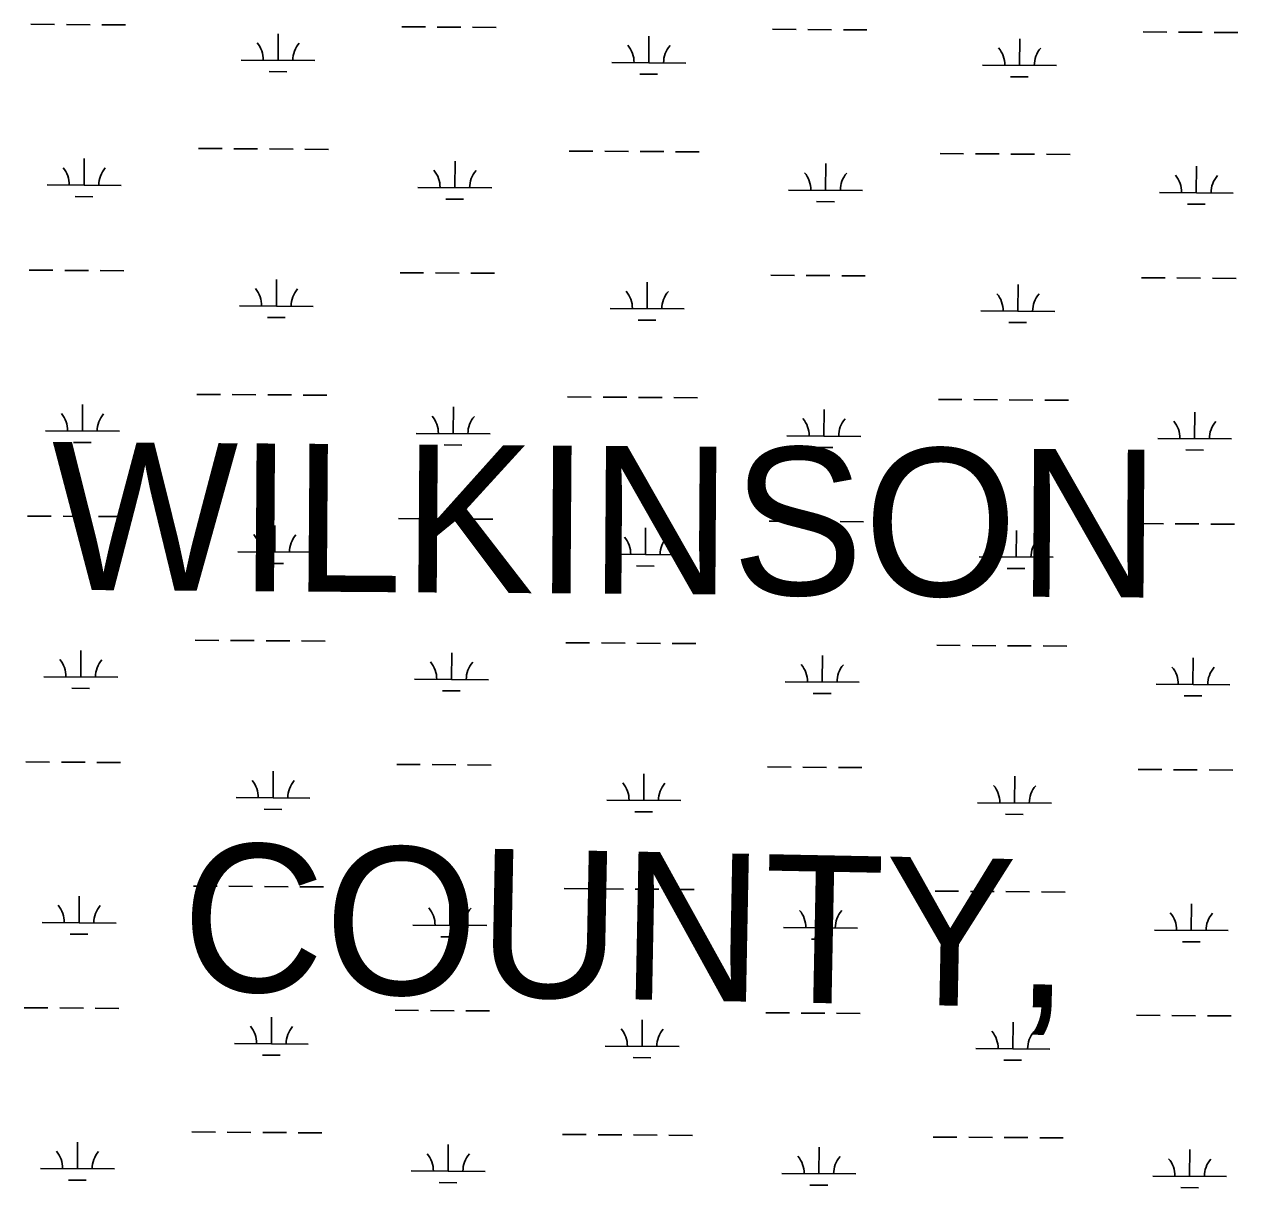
# Model space of a CAD drawing. Extents: x 3172231 to 3210228, y 940198 to 965780.
# Drawn here: x 3199236 to 3200878, y 953151 to 954725 of the extents above; entities that cross this region are included whole.
import ezdxf

# ---------------------------------------------------------------- set-up
doc = ezdxf.new("R2010")
doc.units = 0
doc.layers.add('V-TOPO-GNAM-IDEN', color=7, linetype='Continuous')
doc.layers.add('V-WETL-SWMP', color=7, linetype='Continuous')

msp = doc.modelspace()

# ---------------------------------------------------------------- linework, layer by layer
at = {"layer": 'V-WETL-SWMP'}
for p, q in [((3199244.659, 954724.915), (3199276.658, 954724.698)), ((3199292.658, 954724.589), (3199324.657, 954724.371)), ((3199340.657, 954724.262), (3199372.656, 954724.044)), ((3199746.555, 954721.499), (3199778.555, 954721.281)), ((3199794.554, 954721.172), (3199826.554, 954720.954)), ((3199842.553, 954720.845), (3199874.552, 954720.628)), ((3200248.452, 954718.082), (3200280.451, 954717.865)), ((3200296.451, 954717.756), (3200328.45, 954717.538)), ((3200344.45, 954717.429), (3200376.449, 954717.211)), ((3200750.348, 954714.666), (3200782.347, 954714.448)), ((3200798.347, 954714.339), (3200830.346, 954714.121)), ((3200846.346, 954714.013), (3200878.345, 954713.795)), ((3199579.179, 954676.207), (3199579.424, 954712.206)), ((3200081.076, 954672.791), (3200081.321, 954708.79)), ((3200582.972, 954669.374), (3200583.217, 954705.373)), ((3199529.18, 954676.548), (3199629.178, 954675.867)), ((3200031.077, 954673.131), (3200131.074, 954672.45)), ((3200532.973, 954669.715), (3200632.971, 954669.034)), ((3199567.074, 954660.858), (3199591.074, 954660.695)), ((3200068.971, 954657.442), (3200092.97, 954657.278)), ((3200570.867, 954654.025), (3200594.867, 954653.862)), ((3199471.52, 954556.866), (3199503.52, 954556.648)), ((3199519.519, 954556.54), (3199551.519, 954556.322)), ((3199567.518, 954556.213), (3199599.517, 954555.995)), ((3199615.517, 954555.886), (3199647.516, 954555.668)), ((3199973.417, 954553.45), (3200005.416, 954553.232)), ((3200021.416, 954553.123), (3200053.415, 954552.905)), ((3200069.415, 954552.796), (3200101.414, 954552.579)), ((3200117.413, 954552.47), (3200149.413, 954552.252)), ((3200475.313, 954550.033), (3200507.312, 954549.815)), ((3200523.312, 954549.707), (3200555.311, 954549.489)), ((3200571.311, 954549.38), (3200603.31, 954549.162)), ((3199316.587, 954507.178), (3199316.832, 954543.177)), ((3199818.483, 954503.761), (3199818.728, 954539.76)), ((3200320.379, 954500.345), (3200320.624, 954536.344)), ((3200619.31, 954549.053), (3200651.309, 954548.835)), ((3200822.276, 954496.928), (3200822.521, 954532.927)), ((3199266.588, 954507.518), (3199366.585, 954506.837)), ((3199768.484, 954504.102), (3199868.482, 954503.421)), ((3200270.38, 954500.685), (3200370.378, 954500.004)), ((3199304.482, 954491.829), (3199328.481, 954491.665)), ((3199806.378, 954488.412), (3199830.378, 954488.249)), ((3200308.275, 954484.996), (3200332.274, 954484.832)), ((3200772.277, 954497.269), (3200872.275, 954496.588)), ((3200810.171, 954481.579), (3200834.17, 954481.416)), ((3199242.395, 954392.248), (3199274.394, 954392.03)), ((3199290.393, 954391.921), (3199322.393, 954391.704)), ((3199338.392, 954391.595), (3199370.392, 954391.377)), ((3199744.291, 954388.832), (3199776.29, 954388.614)), ((3199792.29, 954388.505), (3199824.289, 954388.287)), ((3199840.289, 954388.178), (3199872.288, 954387.96)), ((3200246.187, 954385.415), (3200278.187, 954385.197)), ((3199576.915, 954343.54), (3199577.16, 954379.539)), ((3200078.811, 954340.123), (3200079.056, 954376.123)), ((3200294.186, 954385.088), (3200326.185, 954384.871)), ((3200342.185, 954384.762), (3200374.184, 954384.544)), ((3200580.707, 954336.707), (3200580.953, 954372.706)), ((3200748.084, 954381.999), (3200780.083, 954381.781)), ((3200796.083, 954381.672), (3200828.082, 954381.454)), ((3200844.081, 954381.345), (3200876.081, 954381.127)), ((3199526.916, 954343.88), (3199626.914, 954343.2)), ((3200028.812, 954340.464), (3200128.81, 954339.783)), ((3200530.709, 954337.047), (3200630.706, 954336.367)), ((3199564.81, 954328.191), (3199588.809, 954328.028)), ((3200066.706, 954324.774), (3200090.706, 954324.611)), ((3200568.603, 954321.358), (3200592.602, 954321.195)), ((3199469.256, 954224.199), (3199501.255, 954223.981)), ((3199517.255, 954223.872), (3199549.254, 954223.654)), ((3199565.254, 954223.546), (3199597.253, 954223.328)), ((3199613.253, 954223.219), (3199645.252, 954223.001)), ((3199314.322, 954174.51), (3199314.567, 954210.51)), ((3199816.218, 954171.094), (3199816.463, 954207.093)), ((3199971.152, 954220.783), (3200003.152, 954220.565)), ((3200019.151, 954220.456), (3200051.15, 954220.238)), ((3200067.15, 954220.129), (3200099.149, 954219.911)), ((3200115.149, 954219.802), (3200147.148, 954219.584)), ((3200473.049, 954217.366), (3200505.048, 954217.148)), ((3200521.048, 954217.039), (3200553.047, 954216.821)), ((3200569.046, 954216.713), (3200601.046, 954216.495)), ((3200617.045, 954216.386), (3200649.045, 954216.168)), ((3200318.115, 954167.678), (3200318.36, 954203.677)), ((3200820.011, 954164.261), (3200820.256, 954200.26)), ((3199264.323, 954174.851), (3199364.321, 954174.17)), ((3199302.217, 954159.162), (3199326.217, 954158.998)), ((3199766.22, 954171.434), (3199866.217, 954170.754)), ((3199804.114, 954155.745), (3199828.113, 954155.582)), ((3200268.116, 954168.018), (3200368.114, 954167.337)), ((3200770.012, 954164.601), (3200870.01, 954163.921)), ((3200306.01, 954152.329), (3200330.009, 954152.165)), ((3200807.906, 954148.912), (3200831.906, 954148.749)), ((3199240.13, 954059.581), (3199272.129, 954059.363)), ((3199288.129, 954059.254), (3199320.128, 954059.036)), ((3199336.128, 954058.927), (3199368.127, 954058.71)), ((3199574.65, 954010.873), (3199574.895, 954046.872)), ((3199742.026, 954056.164), (3199774.026, 954055.947)), ((3199790.025, 954055.838), (3199822.025, 954055.62)), ((3199838.024, 954055.511), (3199870.023, 954055.293)), ((3200076.547, 954007.456), (3200076.792, 954043.455)), ((3200243.923, 954052.748), (3200275.922, 954052.53)), ((3200291.922, 954052.421), (3200323.921, 954052.203)), ((3200339.921, 954052.094), (3200371.92, 954051.877)), ((3200745.819, 954049.331), (3200777.818, 954049.114)), ((3200793.818, 954049.005), (3200825.817, 954048.787)), ((3200841.817, 954048.678), (3200873.816, 954048.46)), ((3200578.443, 954004.04), (3200578.688, 954040.039)), ((3199524.651, 954011.213), (3199624.649, 954010.532)), ((3200026.548, 954007.796), (3200126.545, 954007.116)), ((3199562.545, 953995.524), (3199586.545, 953995.36)), ((3200064.442, 953992.107), (3200088.441, 953991.944)), ((3200528.444, 954004.38), (3200628.442, 954003.699)), ((3200566.338, 953988.691), (3200590.338, 953988.527)), ((3199312.058, 953841.843), (3199312.303, 953877.842)), ((3199466.991, 953891.532), (3199498.991, 953891.314)), ((3199514.99, 953891.205), (3199546.99, 953890.987)), ((3199562.989, 953890.878), (3199594.988, 953890.66)), ((3199610.988, 953890.551), (3199642.987, 953890.334)), ((3199968.888, 953888.115), (3200000.887, 953887.897)), ((3200016.887, 953887.788), (3200048.886, 953887.571)), ((3200064.886, 953887.462), (3200096.885, 953887.244)), ((3200112.884, 953887.135), (3200144.884, 953886.917)), ((3200470.784, 953884.699), (3200502.783, 953884.481)), ((3200518.783, 953884.372), (3200550.782, 953884.154)), ((3200566.782, 953884.045), (3200598.781, 953883.827)), ((3200614.781, 953883.719), (3200646.78, 953883.501)), ((3199813.954, 953838.427), (3199814.199, 953874.426)), ((3200315.85, 953835.01), (3200316.095, 953871.009)), ((3200817.747, 953831.594), (3200817.992, 953867.593)), ((3199262.059, 953842.184), (3199362.056, 953841.503)), ((3199763.955, 953838.767), (3199863.953, 953838.086)), ((3200265.851, 953835.351), (3200365.849, 953834.67)), ((3200767.748, 953831.934), (3200867.746, 953831.253)), ((3199299.953, 953826.494), (3199323.952, 953826.331)), ((3199801.849, 953823.078), (3199825.849, 953822.914)), ((3200303.746, 953819.661), (3200327.745, 953819.498)), ((3200805.642, 953816.245), (3200829.641, 953816.081)), ((3199237.866, 953726.914), (3199269.865, 953726.696)), ((3199285.864, 953726.587), (3199317.864, 953726.369)), ((3199333.863, 953726.26), (3199365.863, 953726.042)), ((3199572.386, 953678.205), (3199572.631, 953714.204)), ((3199739.762, 953723.497), (3199771.761, 953723.279)), ((3199787.761, 953723.17), (3199819.76, 953722.952)), ((3199835.76, 953722.844), (3199867.759, 953722.626)), ((3200241.658, 953720.081), (3200273.658, 953719.863)), ((3200289.657, 953719.754), (3200321.656, 953719.536)), ((3200337.656, 953719.427), (3200369.655, 953719.209)), ((3200743.555, 953716.664), (3200775.554, 953716.446)), ((3200791.554, 953716.337), (3200823.553, 953716.12)), ((3200839.552, 953716.011), (3200871.552, 953715.793)), ((3200074.282, 953674.789), (3200074.527, 953710.788)), ((3200576.178, 953671.372), (3200576.424, 953707.372)), ((3199522.387, 953678.546), (3199622.385, 953677.865)), ((3199560.281, 953662.856), (3199584.28, 953662.693)), ((3200024.283, 953675.129), (3200124.281, 953674.449)), ((3200526.18, 953671.713), (3200626.177, 953671.032)), ((3200062.177, 953659.44), (3200086.177, 953659.277)), ((3200564.074, 953656.023), (3200588.073, 953655.86)), ((3199464.727, 953558.864), (3199496.726, 953558.647)), ((3199512.726, 953558.538), (3199544.725, 953558.32)), ((3199560.725, 953558.211), (3199592.724, 953557.993)), ((3199608.724, 953557.884), (3199640.723, 953557.666)), ((3199966.623, 953555.448), (3199998.622, 953555.23)), ((3200014.622, 953555.121), (3200046.621, 953554.903)), ((3200062.621, 953554.794), (3200094.62, 953554.577)), ((3200110.62, 953554.468), (3200142.619, 953554.25)), ((3200468.52, 953552.031), (3200500.519, 953551.814)), ((3200516.518, 953551.705), (3200548.518, 953551.487)), ((3200564.517, 953551.378), (3200596.517, 953551.16)), ((3200612.516, 953551.051), (3200644.516, 953550.833)), ((3199309.793, 953509.176), (3199310.038, 953545.175)), ((3199811.689, 953505.759), (3199811.934, 953541.759)), ((3200313.586, 953502.343), (3200313.831, 953538.342)), ((3200815.482, 953498.926), (3200815.727, 953534.926)), ((3199259.794, 953509.516), (3199359.792, 953508.836)), ((3199761.691, 953506.1), (3199861.688, 953505.419)), ((3200263.587, 953502.683), (3200363.585, 953502.003)), ((3200765.483, 953499.267), (3200865.481, 953498.586)), ((3199297.688, 953493.827), (3199321.688, 953493.664)), ((3199799.585, 953490.41), (3199823.584, 953490.247)), ((3200301.481, 953486.994), (3200325.48, 953486.831)), ((3200803.377, 953483.577), (3200827.377, 953483.414)), ((3199235.601, 953394.246), (3199267.6, 953394.028)), ((3199283.6, 953393.92), (3199315.599, 953393.702)), ((3199331.599, 953393.593), (3199363.598, 953393.375)), ((3199737.497, 953390.83), (3199769.497, 953390.612)), ((3199785.496, 953390.503), (3199817.496, 953390.285)), ((3199833.495, 953390.176), (3199865.494, 953389.958)), ((3200239.394, 953387.413), (3200271.393, 953387.195)), ((3200287.393, 953387.087), (3200319.392, 953386.869)), ((3200335.392, 953386.76), (3200367.391, 953386.542)), ((3200741.29, 953383.997), (3200773.289, 953383.779)), ((3200789.289, 953383.67), (3200821.288, 953383.452)), ((3200837.288, 953383.343), (3200869.287, 953383.126)), ((3199570.121, 953345.538), (3199570.366, 953381.537)), ((3200072.018, 953342.122), (3200072.263, 953378.121)), ((3200573.914, 953338.705), (3200574.159, 953374.704)), ((3199520.122, 953345.878), (3199620.12, 953345.198)), ((3200022.019, 953342.462), (3200122.016, 953341.781)), ((3200523.915, 953339.045), (3200623.913, 953338.365)), ((3199558.016, 953330.189), (3199582.016, 953330.026)), ((3200059.913, 953326.773), (3200083.912, 953326.609)), ((3200561.809, 953323.356), (3200585.809, 953323.193)), ((3199462.462, 953226.197), (3199494.462, 953225.979)), ((3199510.461, 953225.87), (3199542.46, 953225.653)), ((3199558.46, 953225.544), (3199590.459, 953225.326)), ((3199606.459, 953225.217), (3199638.458, 953224.999)), ((3199964.359, 953222.781), (3199996.358, 953222.563)), ((3200012.358, 953222.454), (3200044.357, 953222.236)), ((3200060.356, 953222.127), (3200092.356, 953221.909)), ((3200108.355, 953221.8), (3200140.355, 953221.583)), ((3200466.255, 953219.364), (3200498.254, 953219.146)), ((3200514.254, 953219.037), (3200546.253, 953218.82)), ((3199307.529, 953176.509), (3199307.774, 953212.508)), ((3199809.425, 953173.092), (3199809.67, 953209.091)), ((3200311.321, 953169.676), (3200311.566, 953205.675)), ((3200562.253, 953218.711), (3200594.252, 953218.493)), ((3200610.252, 953218.384), (3200642.251, 953218.166)), ((3200813.218, 953166.259), (3200813.463, 953202.258)), ((3199257.53, 953176.849), (3199357.527, 953176.168)), ((3199759.426, 953173.432), (3199859.424, 953172.752)), ((3200261.322, 953170.016), (3200361.32, 953169.335)), ((3199295.424, 953161.16), (3199319.423, 953160.996)), ((3199797.32, 953157.743), (3199821.32, 953157.58)), ((3200299.217, 953154.327), (3200323.216, 953154.163)), ((3200763.219, 953166.599), (3200863.216, 953165.919)), ((3200801.113, 953150.91), (3200825.112, 953150.747))]:
    msp.add_line(p, q, dxfattribs=at)
for centre, start, end in [((3199523.941, 954677.058), 358.838165, 40.381824), ((3199634.424, 954676.306), 138.838162, 180.381821), ((3200025.837, 954673.642), 358.838165, 40.381824), ((3200136.321, 954672.889), 138.838162, 180.381821), ((3200527.734, 954670.225), 358.838165, 40.381824), ((3200638.217, 954669.473), 138.838162, 180.381821), ((3199261.348, 954508.029), 358.838165, 40.381824), ((3199371.831, 954507.277), 138.838162, 180.381821), ((3199763.245, 954504.612), 358.838165, 40.381824), ((3199873.728, 954503.86), 138.838162, 180.381821), ((3200265.141, 954501.196), 358.838165, 40.381824), ((3200375.624, 954500.444), 138.838162, 180.381821), ((3200767.037, 954497.779), 358.838165, 40.381824), ((3200877.521, 954497.027), 138.838162, 180.381821), ((3199521.676, 954344.391), 358.838165, 40.381824), ((3199632.16, 954343.639), 138.838162, 180.381821), ((3200023.573, 954340.974), 358.838165, 40.381824), ((3200134.056, 954340.222), 138.838162, 180.381821), ((3200525.469, 954337.558), 358.838165, 40.381824), ((3200635.952, 954336.806), 138.838162, 180.381821), ((3199259.084, 954175.361), 358.838165, 40.381824), ((3199369.567, 954174.609), 138.838162, 180.381821), ((3199760.98, 954171.945), 358.838165, 40.381824), ((3199871.463, 954171.193), 138.838162, 180.381821), ((3200262.876, 954168.528), 358.838165, 40.381824), ((3200373.36, 954167.776), 138.838162, 180.381821), ((3200764.773, 954165.112), 358.838165, 40.381824), ((3200875.256, 954164.36), 138.838162, 180.381821), ((3199519.412, 954011.723), 358.838165, 40.381824), ((3199629.895, 954010.971), 138.838162, 180.381821), ((3200021.308, 954008.307), 358.838165, 40.381824), ((3200131.791, 954007.555), 138.838162, 180.381821), ((3200523.205, 954004.89), 358.838165, 40.381824), ((3200633.688, 954004.138), 138.838162, 180.381821), ((3199256.819, 953842.694), 358.838165, 40.381824), ((3199367.302, 953841.942), 138.838162, 180.381821), ((3199758.716, 953839.278), 358.838165, 40.381824), ((3199869.199, 953838.525), 138.838162, 180.381821), ((3200260.612, 953835.861), 358.838165, 40.381824), ((3200371.095, 953835.109), 138.838162, 180.381821), ((3200762.508, 953832.445), 358.838165, 40.381824), ((3200872.992, 953831.692), 138.838162, 180.381821), ((3199517.147, 953679.056), 358.838165, 40.381824), ((3199627.631, 953678.304), 138.838162, 180.381821), ((3200019.044, 953675.64), 358.838165, 40.381824), ((3200129.527, 953674.888), 138.838162, 180.381821), ((3200520.94, 953672.223), 358.838165, 40.381824), ((3200631.423, 953671.471), 138.838162, 180.381821), ((3199254.555, 953510.027), 358.838165, 40.381824), ((3199365.038, 953509.275), 138.838162, 180.381821), ((3199756.451, 953506.61), 358.838165, 40.381824), ((3199866.934, 953505.858), 138.838162, 180.381821), ((3200258.347, 953503.194), 358.838165, 40.381824), ((3200368.831, 953502.442), 138.838162, 180.381821), ((3200760.244, 953499.777), 358.838165, 40.381824), ((3200870.727, 953499.025), 138.838162, 180.381821), ((3199514.883, 953346.389), 358.838165, 40.381824), ((3199625.366, 953345.637), 138.838162, 180.381821), ((3200016.779, 953342.972), 358.838165, 40.381824), ((3200127.262, 953342.22), 138.838162, 180.381821), ((3200518.676, 953339.556), 358.838165, 40.381824), ((3200629.159, 953338.804), 138.838162, 180.381821), ((3199252.29, 953177.359), 358.838165, 40.381824), ((3199362.773, 953176.607), 138.838162, 180.381821), ((3199754.186, 953173.943), 358.838165, 40.381824), ((3199864.67, 953173.191), 138.838162, 180.381821), ((3200256.083, 953170.526), 358.838165, 40.381824), ((3200366.566, 953169.774), 138.838162, 180.381821), ((3200757.979, 953167.11), 358.838165, 40.381824), ((3200868.463, 953166.358), 138.838162, 180.381821)]:
    msp.add_arc(centre, 35.246, start, end, dxfattribs=at)

# ---------------------------------------------------------------- texts
at = {"layer": 'V-TOPO-GNAM-IDEN'}
for s, rotation, p in [('WILKINSON ', 359.59375, (3199271.631, 953959.78)), ('COUNTY,', 358.874298, (3199447.128, 953417.608))]:
    msp.add_text(s, height=199.9996, rotation=rotation, dxfattribs=at).set_placement(p)

doc.saveas('drawing.dxf')
